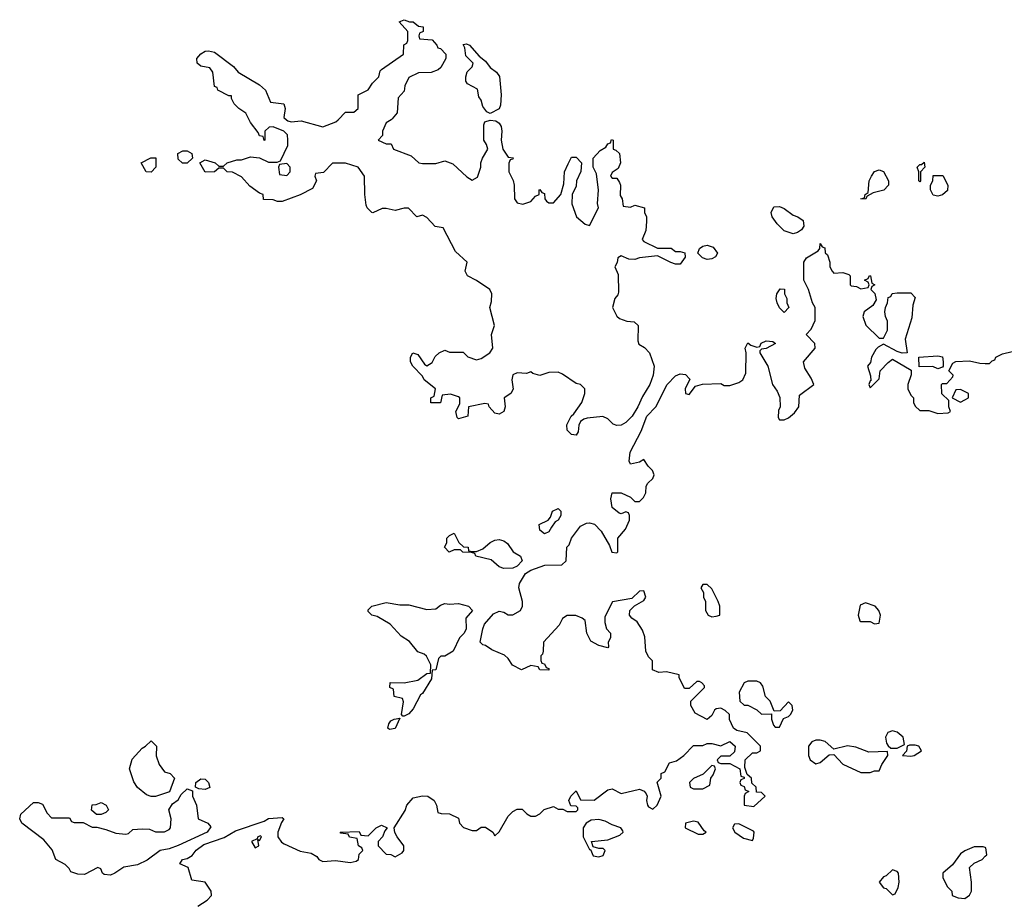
# Model space of a CAD drawing. Header units: inches. Extents: x 2601682 to 2755810, y 449311 to 584050.
# Tile 434 of 505: x 2705729 to 2710084, y 536545 to 540442. Entities that reach past the tile are written whole.
import ezdxf

# ---------------------------------------------------------------- set-up
doc = ezdxf.new("R2010")
doc.units = ezdxf.units.IN
doc.header["$MEASUREMENT"] = 0
for name, color, linetype in [('C7503', 7, 'Continuous'), ('C7504', 7, 'Continuous'), ('C7513', 7, 'Continuous')]:
    doc.layers.add(name, color=color, linetype=linetype)

msp = doc.modelspace()

# ---------------------------------------------------------------- linework, layer by layer
at = {"layer": 'C7503', "color": 2, "elevation": 2}
for points in [[(2707371.9, 540000), (2707350, 539986), (2707334, 539950), (2707334, 539930), (2707314, 539910), (2707350, 539894), (2707372.7, 539892.7), (2707382, 539870), (2707459.8, 539839.8), (2707494, 539810), (2707510, 539806), (2707570, 539806), (2707610, 539818), (2707645.4, 539805.4), (2707707.1, 539747.1), (2707730, 539732), (2707753.6, 539746.4), (2707768.7, 539790), (2707768.7, 539810), (2707776, 539830), (2707799, 539870), (2707794, 539890), (2707782, 539910), (2707782, 539978), (2707786, 539990), (2707810, 539998), (2707834.8, 539994.8), (2707850, 539984.7), (2707858.8, 539970), (2707862, 539950), (2707858.8, 539910), (2707866, 539870), (2707890, 539834), (2707911.6, 539831.6), (2707910, 539826), (2707898, 539822), (2707892.7, 539807.3), (2707892, 539770), (2707911.1, 539731.1), (2707916, 539710), (2707918, 539650), (2707930, 539632), (2707954, 539626), (2707990, 539638), (2708010, 539662), (2708026, 539670), (2708026, 539690), (2708030, 539692), (2708038, 539678), (2708050, 539674), (2708052, 539650), (2708059.6, 539639.6), (2708070, 539632), (2708090, 539632), (2708122, 539670), (2708136.4, 539716.4), (2708138, 539770), (2708154.6, 539805.4), (2708170, 539834), (2708190, 539834), (2708214, 539810), (2708211.6, 539771.6), (2708192, 539730), (2708190, 539706), (2708172, 539670), (2708171.6, 539628.4), (2708191.3, 539570), (2708230, 539538), (2708250, 539532), (2708288.7, 539610), (2708285.2, 539630), (2708288.9, 539688.9), (2708280.4, 539760.4), (2708266, 539790), (2708266, 539830), (2708296.4, 539863.6), (2708322, 539878), (2708330, 539894), (2708342, 539898), (2708347.3, 539912.7), (2708354, 539910), (2708354, 539870), (2708366, 539866), (2708382, 539850), (2708386.8, 539810), (2708376, 539784), (2708350, 539766), (2708342, 539750), (2708350, 539742), (2708370, 539742), (2708382, 539722), (2708386, 539710), (2708384.7, 539664.7), (2708394, 539650), (2708398, 539618), (2708430, 539614), (2708450, 539622), (2708492, 539610), (2708492, 539590), (2708502, 539570), (2708502, 539550), (2708498, 539510), (2708482, 539470), (2708490, 539462), (2708550, 539432), (2708610, 539432), (2708630, 539418), (2708650, 539418), (2708671.6, 539411.6), (2708672.7, 539392.7), (2708650, 539362), (2708630, 539362), (2708608.9, 539368.9), (2708550, 539398), (2708471.1, 539388.9), (2708450, 539382), (2708423.1, 539383.1), (2708390, 539398), (2708374, 539390), (2708371.6, 539368.4), (2708362, 539350), (2708376, 539316), (2708376.9, 539236.9), (2708374.4, 539225.6), (2708362, 539210), (2708351.3, 539170), (2708370, 539132), (2708381.4, 539121.4), (2708414, 539110), (2708446.8, 539106.8), (2708464.7, 539090), (2708463.1, 539023.1), (2708468.2, 539008.2), (2708493, 538993), (2708514.8, 538970), (2708536, 538910), (2708530.8, 538870.8), (2708516.3, 538830), (2708483.1, 538776.9), (2708463.1, 538730), (2708438.4, 538690), (2708410, 538660.9), (2708390, 538649.2), (2708370, 538648.7), (2708354.6, 538654.6), (2708330, 538678), (2708308.4, 538688.4), (2708239.6, 538680.4), (2708223.6, 538676.4), (2708210, 538666), (2708202, 538650), (2708199.6, 538620.4), (2708190, 538606), (2708170, 538608), (2708150, 538628), (2708148.9, 538651.1), (2708168, 538690), (2708180.4, 538699.6), (2708215.3, 538750), (2708228.7, 538790), (2708228, 538810), (2708208.9, 538828.9), (2708190, 538834), (2708130, 538875.3), (2708110, 538884), (2708070, 538882), (2708030, 538868.7), (2707998, 538878), (2707990, 538886), (2707970, 538878), (2707930, 538880.9), (2707910, 538872.3), (2707906, 538850), (2707911.1, 538808.9), (2707902, 538790), (2707871.3, 538770), (2707876, 538730), (2707871, 538710), (2707850, 538699), (2707830, 538702), (2707806, 538730), (2707802, 538742), (2707786, 538746), (2707714, 538730), (2707710.7, 538689.3), (2707670, 538678), (2707664, 538684), (2707658, 538710), (2707676.4, 538743.6), (2707675.3, 538770), (2707670, 538775.3), (2707634, 538786), (2707598, 538782), (2707590, 538748), (2707548, 538748), (2707548, 538770), (2707562, 538778), (2707568, 538810), (2707518, 538850), (2707510, 538866), (2707468, 538910), (2707458, 538930), (2707458, 538950), (2707468, 538970), (2707490, 538962), (2707519.6, 538919.6), (2707530, 538912), (2707552.7, 538927.3), (2707567.2, 538952.8), (2707584, 538970), (2707610, 538981), (2707630, 538972), (2707690, 538972), (2707711.1, 538951.1), (2707750, 538938), (2707770, 538944.7), (2707808, 538970), (2707822, 538990), (2707815.3, 539050), (2707828.7, 539090), (2707808.7, 539170), (2707816.4, 539196.4), (2707818, 539230), (2707808, 539250), (2707750, 539288.7), (2707709.1, 539309.1), (2707699, 539330), (2707708.7, 539370), (2707657.2, 539417.2), (2707602, 539522), (2707567.3, 539527.3), (2707530, 539568), (2707510, 539578), (2707486, 539570), (2707448.4, 539608.4), (2707430, 539608.7), (2707390, 539599), (2707350, 539608), (2707332.7, 539607.3), (2707291.6, 539588.4), (2707286, 539590), (2707266, 539610), (2707262, 539622), (2707255.3, 539670), (2707254, 539750), (2707226, 539790), (2707170, 539808), (2707112.7, 539807.3), (2707072.7, 539767.3), (2707038, 539762), (2707034, 539750), (2707042, 539730), (2707023.6, 539696.4), (2706970, 539668), (2706890, 539638), (2706870, 539638), (2706850, 539646), (2706807.3, 539647.3), (2706806, 539670), (2706790, 539675.3), (2706746.3, 539706.3), (2706710, 539748), (2706670, 539768), (2706646, 539770), (2706630, 539786), (2706610, 539786), (2706591.1, 539768.9), (2706548.7, 539768.7), (2706526, 539810), (2706550, 539822), (2706594, 539810), (2706610, 539794), (2706630, 539794), (2706646, 539810), (2706690, 539822), (2706710, 539822), (2706750, 539836), (2706790, 539831.3), (2706830, 539812), (2706867.3, 539812.7), (2706882, 539818), (2706914.6, 539885.4), (2706915.3, 539910), (2706912.9, 539932.9), (2706898, 539950), (2706850, 539968), (2706832.7, 539967.3), (2706814, 539950), (2706814, 539910), (2706810, 539908), (2706806, 539926), (2706790, 539928), (2706784, 539944), (2706750, 539988), (2706743.9, 540000)], [(2706909.1, 540000), (2706914.8, 539994.8), (2706930, 539990.8), (2706974.4, 539994.4), (2707070, 539968), (2707128, 539990), (2707137.5, 540000)], [(2706516.4, 536523.6), (2706558, 536550), (2706578, 536570), (2706575.3, 536590), (2706548.9, 536628.9), (2706490, 536638), (2706474.8, 536694.8), (2706438, 536710), (2706449, 536730), (2706470, 536734.8), (2706492, 536748), (2706509.7, 536770.3), (2706543.5, 536796.5), (2706632.8, 536827.2), (2706683.5, 536856.5), (2706810, 536899.1), (2706830, 536910.4), (2706890, 536916), (2706898, 536910), (2706886.8, 536893.2), (2706871.3, 536850), (2706871.3, 536830), (2706887.1, 536807.1), (2706898.8, 536798.8), (2706970, 536766.8), (2707018, 536758), (2707042.8, 536742.8), (2707052, 536730), (2707070, 536721), (2707125.4, 536725.4), (2707190, 536716), (2707217.2, 536722.8), (2707228, 536730), (2707230, 536754), (2707246, 536770), (2707242, 536782), (2707228, 536790), (2707222, 536822), (2707188.4, 536828.4), (2707182, 536842), (2707150, 536846), (2707146, 536850), (2707230, 536854), (2707238, 536838), (2707270, 536834), (2707306, 536870), (2707330, 536882), (2707354, 536870), (2707343.6, 536856.4), (2707334, 536830), (2707314, 536810), (2707314, 536790), (2707350, 536754), (2707370, 536752), (2707390, 536742), (2707420.4, 536759.6), (2707428, 536770), (2707428.7, 536790), (2707398, 536830), (2707388.4, 536848.4), (2707386, 536870), (2707433.6, 536946.4), (2707442, 536970), (2707470, 537002), (2707510, 537011), (2707534, 537010), (2707562, 536990), (2707572, 536970), (2707578, 536938), (2707592.7, 536932.7), (2707630, 536932), (2707670, 536912), (2707674, 536890), (2707691.6, 536871.6), (2707730, 536858), (2707750, 536858), (2707770, 536872), (2707790, 536872), (2707822, 536850), (2707830, 536834), (2707850, 536852), (2707890, 536922), (2707910, 536942), (2707930, 536952), (2707951.6, 536951.6), (2707971.6, 536931.6), (2707990, 536922), (2708010, 536922), (2708030, 536932), (2708049.1, 536950.9), (2708090, 536964.7), (2708110, 536952), (2708132, 536952), (2708150, 536942), (2708190, 536942), (2708198, 536950), (2708198, 536958), (2708190, 536966), (2708167.3, 536967.3), (2708158, 536990), (2708166, 537010), (2708190, 537034), (2708210, 536994), (2708270, 536992), (2708330, 537038), (2708350, 537042), (2708390, 537021), (2708470, 537041), (2708491.3, 537031.3), (2708499.8, 537019.8), (2708504.7, 537010), (2708501, 536990), (2708506, 536970), (2708510, 536962), (2708530, 536952), (2708548, 536970), (2708566, 537010), (2708548, 537072), (2708566, 537090), (2708566, 537110), (2708582, 537118), (2708603.1, 537156.9), (2708633.6, 537166.4), (2708666, 537190), (2708710, 537234), (2708750, 537234), (2708770, 537242), (2708790, 537242), (2708830, 537232), (2708870, 537252), (2708894, 537230), (2708890, 537206), (2708870, 537186), (2708830, 537186), (2708814, 537170), (2708818, 537158), (2708830, 537154), (2708870, 537154), (2708914, 537130), (2708918, 537098), (2708934, 537094), (2708932.7, 537087.3), (2708918, 537082), (2708914, 537070), (2708918, 537058), (2708932.7, 537052.7), (2708938, 537038), (2708954, 537030), (2708938, 537022), (2708934, 537010), (2708934, 536970), (2708976.4, 536963.6), (2709026, 537010), (2709010, 537026), (2708987.3, 537027.3), (2708986, 537050), (2708967.3, 537067.3), (2708966, 537090), (2708946, 537106), (2708936.4, 537136.4), (2708938, 537170), (2708970, 537202), (2708990, 537202), (2709006, 537210), (2709006, 537230), (2708946, 537290), (2708900.4, 537300.4), (2708886, 537310), (2708868.4, 537348.4), (2708868, 537370), (2708850, 537388), (2708830, 537398), (2708810, 537395.3), (2708802, 537390), (2708790, 537366), (2708770, 537348), (2708716.4, 537376.4), (2708698, 537410), (2708698, 537430), (2708758, 537490), (2708758, 537498), (2708746, 537510), (2708736.4, 537516.4), (2708723.6, 537516.4), (2708690, 537486), (2708670, 537486), (2708646, 537534), (2708646, 537546), (2708590, 537559), (2708556.4, 537556.4), (2708528.4, 537568.4), (2708527.3, 537607.3), (2708510, 537626), (2708498, 537650), (2708493.6, 537713.6), (2708483.1, 537743.1), (2708460.4, 537780.4), (2708436.4, 537796.4), (2708426, 537810), (2708428, 537830), (2708448.7, 537851.3), (2708490, 537874), (2708498, 537890), (2708490, 537918), (2708470, 537915.3), (2708436, 537884), (2708351.3, 537868.7), (2708316.9, 537803.1), (2708316.9, 537776.9), (2708324.7, 537750), (2708342, 537730), (2708342, 537710), (2708332, 537690), (2708334, 537670), (2708330, 537666), (2708290, 537675.3), (2708255.3, 537695.3), (2708238, 537730), (2708230, 537786), (2708216.4, 537796.4), (2708188.4, 537808.4), (2708150, 537808.7), (2708130, 537795.3), (2708114.8, 537765.2), (2708046, 537690), (2708044.7, 537650), (2708042, 537638), (2708034, 537630), (2708034, 537610), (2708038, 537598), (2708050, 537594), (2708058, 537578), (2708070, 537574), (2708070, 537566), (2708030, 537568.7), (2708022, 537582), (2707990, 537588), (2707948.4, 537568.4), (2707908.9, 537588.9), (2707890, 537618), (2707873.2, 537633.2), (2707817.2, 537657.2), (2707790, 537675.3), (2707778, 537678), (2707766, 537690), (2707777, 537750), (2707785.1, 537770), (2707824.7, 537815.3), (2707850, 537826.8), (2707870, 537822.8), (2707890, 537810.8), (2707910, 537810.8), (2707944, 537830), (2707952.3, 537850), (2707952.7, 537870), (2707936, 537930), (2707939.6, 537950), (2707966.2, 537993.8), (2707990, 538008.2), (2708051.3, 538031.3), (2708127.3, 538032.7), (2708146, 538050), (2708148.7, 538110), (2708159, 538121), (2708169.2, 538150), (2708210, 538202.8), (2708236, 538216), (2708250, 538218), (2708272, 538212), (2708301, 538181), (2708337.3, 538117.3), (2708348.4, 538088.4), (2708370, 538084.7), (2708375.3, 538090), (2708375.3, 538150), (2708408.7, 538190), (2708426, 538230), (2708426, 538250), (2708422, 538262), (2708410, 538266), (2708390, 538258), (2708380.4, 538260.4), (2708350, 538286), (2708344, 538324), (2708349.2, 538350), (2708390, 538351.3), (2708430.9, 538330.9), (2708450, 538312), (2708470, 538312), (2708488, 538330), (2708498, 538350), (2708500.4, 538379.6), (2708507.3, 538392.7), (2708530, 538414), (2708535.3, 538430), (2708528, 538450), (2708508.7, 538468.7), (2708490, 538498), (2708470, 538486), (2708430, 538478), (2708425.2, 538490), (2708429.6, 538530), (2708477.1, 538622.9), (2708503.6, 538690), (2708542.7, 538730), (2708592.3, 538830), (2708630, 538867.3), (2708650, 538876), (2708674, 538874), (2708692.7, 538852.7), (2708672, 538810), (2708674, 538790), (2708690, 538784.7), (2708718, 538822), (2708748.7, 538831.3), (2708830, 538834), (2708845.4, 538825.4), (2708870, 538824.7), (2708910, 538838), (2708928, 538850), (2708940.4, 538879.6), (2708942, 538970), (2708938, 538990), (2708950, 539014), (2708963.6, 539003.6), (2708990, 538994), (2709002, 538998), (2709008, 539012), (2709030, 539022), (2709059.6, 539019.6), (2709072, 539010), (2709030, 538988), (2709010, 538986), (2709002, 538978), (2709002, 538970), (2709038, 538910), (2709058, 538830), (2709079.8, 538799.8), (2709091.6, 538771.6), (2709092, 538730), (2709085.4, 538714.6), (2709083.6, 538683.6), (2709090, 538674), (2709110, 538674), (2709130, 538682), (2709156.5, 538703.5), (2709175.3, 538730), (2709178, 538782), (2709242, 538830), (2709230, 538858), (2709202, 538902), (2709195.3, 538930), (2709248, 538990), (2709246, 539010), (2709208, 539050), (2709230, 539074), (2709247.3, 539112.7), (2709248, 539170), (2709235.3, 539190), (2709218, 539250), (2709198, 539290), (2709198, 539370), (2709208.7, 539390), (2709260.4, 539419.6), (2709268.7, 539431.3), (2709270, 539452), (2709278, 539438), (2709290, 539434), (2709292, 539412), (2709302, 539402), (2709312, 539370), (2709312, 539350), (2709322, 539330), (2709330, 539322), (2709370, 539324.7), (2709396, 539316), (2709402, 539310), (2709402, 539270), (2709406, 539266), (2709430, 539262), (2709450, 539252), (2709482, 539258), (2709486, 539270), (2709482, 539282), (2709466, 539290), (2709482, 539298), (2709488, 539312), (2709492, 539310), (2709498, 539278), (2709512, 539270), (2709498, 539262), (2709494, 539250), (2709511.6, 539231.6), (2709516.9, 539203.1), (2709502, 539178), (2709464.7, 539150), (2709458, 539130), (2709471.1, 539091.1), (2709530, 539034), (2709550, 539034), (2709568, 539070), (2709568, 539110), (2709558, 539130), (2709555.3, 539150), (2709558, 539170), (2709568, 539190), (2709570, 539214), (2709582, 539218), (2709588.4, 539231.6), (2709610, 539234), (2709670, 539234), (2709690, 539214), (2709679.6, 539180.4), (2709675.3, 539124.7), (2709646, 539030), (2709654, 538970), (2709631.6, 538968.4), (2709610, 538975.3), (2709550, 539008), (2709525.4, 538994.6), (2709515.3, 538984.7), (2709497.3, 538950), (2709492.8, 538927.2), (2709478.8, 538910), (2709492.7, 538867.3), (2709494, 538846), (2709490, 538846), (2709484.7, 538830), (2709490, 538814), (2709530, 538854), (2709535.3, 538890), (2709570, 538926.8), (2709590, 538941), (2709672.7, 538892.7), (2709672.7, 538872.7), (2709658, 538830), (2709658, 538810), (2709670, 538782), (2709682, 538770), (2709682, 538750), (2709690, 538734), (2709710, 538714), (2709750, 538714), (2709790, 538701), (2709836.4, 538703.6), (2709846, 538710), (2709838, 538730), (2709838, 538758), (2709808.4, 538788.4), (2709806, 538830), (2709810, 538834), (2709830, 538834), (2709856.4, 538863.6), (2709858, 538870), (2709838, 538890), (2709856.4, 538923.6), (2709869, 538931), (2709930, 538934), (2709976.4, 538923.6), (2710000, 538922.7)], [(2710000, 536782.7), (2709990, 536786), (2709950, 536786), (2709910, 536768), (2709890, 536755.3), (2709854.4, 536705.6), (2709812, 536670), (2709812, 536650), (2709831.1, 536611.1), (2709852, 536590), (2709854, 536570), (2709879.6, 536559.6), (2709910, 536558), (2709930, 536572), (2709939, 536590), (2709939, 536630), (2709930, 536694), (2709950, 536714), (2709986, 536730), (2710000, 536744)]]:
    msp.add_lwpolyline(points, dxfattribs=at)
for points in [[(2706470, 539808), (2706448.4, 539808.4), (2706430, 539826), (2706428.9, 539851.1), (2706450, 539862), (2706470, 539862), (2706491.1, 539851.1), (2706494, 539830)], [(2706310, 539768), (2706288.9, 539768.9), (2706266, 539810), (2706308.7, 539831.3), (2706331.6, 539831.6), (2706331.3, 539790)], [(2706910, 539806), (2706878, 539802), (2706874, 539790), (2706878, 539758), (2706910, 539754), (2706926, 539770), (2706926, 539790)], [(2709710, 539726), (2709706, 539730), (2709706, 539770), (2709698, 539790), (2709710, 539802), (2709718, 539802), (2709730, 539812), (2709732, 539790), (2709714, 539770), (2709714, 539730)], [(2709470, 539648), (2709448.7, 539650), (2709466, 539654), (2709468, 539670), (2709482, 539678), (2709486.6, 539730), (2709496, 539750), (2709510, 539770.7), (2709530, 539778.8), (2709550, 539771.3), (2709571.3, 539730), (2709572, 539710), (2709550.9, 539689.1), (2709503.6, 539676.4), (2709478, 539662)], [(2709790, 539662), (2709770, 539666), (2709758, 539690), (2709758, 539710), (2709768, 539730), (2709770, 539754), (2709812.7, 539752.7), (2709834, 539710), (2709832.7, 539687.3), (2709810, 539668)], [(2709150, 539495.3), (2709110, 539508), (2709079.3, 539539.3), (2709057.2, 539570), (2709053.2, 539590), (2709065.2, 539614.8), (2709090, 539616), (2709110, 539606.8), (2709150, 539578), (2709170.9, 539570.9), (2709194.8, 539554.8), (2709198, 539530), (2709186.4, 539513.6), (2709170, 539502)], [(2708770, 539382.7), (2708748.7, 539390), (2708728, 539410), (2708735.3, 539430), (2708750, 539441), (2708770, 539446), (2708796.3, 539436.3), (2708816, 539410), (2708806.4, 539393.6), (2708790, 539385.2)], [(2709110, 539148), (2709090, 539168), (2709079, 539190), (2709075.3, 539210), (2709078, 539230), (2709092.7, 539252.7), (2709111.6, 539251.6), (2709112, 539230), (2709122, 539210), (2709122, 539190), (2709131.3, 539170)], [(2709790, 538898), (2709768.4, 538908.4), (2709708, 538908), (2709706, 538950), (2709790, 538956), (2709810, 538952), (2709814, 538930), (2709814, 538910), (2709810, 538906)], [(2709890, 538808), (2709870, 538806), (2709854, 538770), (2709890, 538752), (2709910, 538762), (2709926, 538770), (2709926, 538790)], [(2708050, 538168.7), (2708030, 538186), (2708026, 538210), (2708066, 538230), (2708076.4, 538243.6), (2708086, 538270), (2708110, 538282), (2708122, 538270), (2708122, 538250), (2708111.3, 538230), (2708098, 538222), (2708081, 538199), (2708070, 538178)], [(2707750, 538091.3), (2707777.5, 538102.5), (2707809.4, 538130.6), (2707830, 538141), (2707850, 538144.7), (2707870, 538138), (2707886.4, 538126.4), (2707912, 538090), (2707944.7, 538070), (2707950.8, 538050), (2707930, 538026.6), (2707910, 538018), (2707870, 538016), (2707850, 538024), (2707814.2, 538054.2), (2707746, 538070), (2707742, 538082), (2707727.3, 538087.3), (2707688.9, 538088.9), (2707678, 538098), (2707650, 538098), (2707628, 538088), (2707608, 538110), (2707618, 538130), (2707618, 538150), (2707630, 538162), (2707650, 538172), (2707671.6, 538131.6), (2707692, 538112), (2707712, 538110), (2707714, 538094), (2707731.6, 538091.6)], [(2708770, 537946), (2708750, 537946), (2708742, 537930), (2708754, 537910), (2708754, 537890), (2708762, 537870), (2708762, 537830), (2708774, 537810), (2708790, 537802), (2708810, 537804.7), (2708826, 537810), (2708826, 537850), (2708818, 537870), (2708790, 537926)], [(2707530, 537834.8), (2707570, 537838), (2707590, 537854), (2707610, 537862), (2707630, 537858), (2707670, 537861), (2707714, 537850), (2707732, 537830), (2707702.8, 537797.2), (2707704, 537750), (2707694.8, 537730), (2707674.8, 537710), (2707646.8, 537650), (2707610, 537629), (2707591.6, 537628.4), (2707582, 537618), (2707570, 537568), (2707554, 537566), (2707550, 537528.7), (2707510, 537464), (2707502, 537458), (2707470, 537395.3), (2707450, 537374), (2707430, 537364), (2707423.1, 537363.1), (2707418, 537370), (2707426, 537426), (2707422, 537442), (2707386, 537450), (2707382, 537482), (2707366, 537490), (2707367.3, 537512.7), (2707430, 537511.3), (2707490, 537522), (2707530, 537552), (2707546, 537554), (2707548, 537590), (2707528.4, 537628.4), (2707518, 537638), (2707490, 537648), (2707453.2, 537693.2), (2707416.4, 537716.4), (2707368, 537770), (2707310, 537804), (2707286, 537810), (2707270, 537826), (2707270, 537834), (2707286, 537850), (2707350, 537866), (2707410, 537856), (2707450, 537854.8)], [(2709470, 537863.7), (2709446, 537854), (2709438, 537810), (2709445.4, 537785.4), (2709450, 537782), (2709490, 537782), (2709510, 537772), (2709530, 537774), (2709536, 537810), (2709529, 537830), (2709512.3, 537850)], [(2708990, 537518), (2708950, 537518), (2708934, 537510), (2708912, 537470), (2708914, 537430), (2708932.7, 537412.7), (2708950, 537412), (2708990, 537392), (2709010, 537372), (2709054, 537374), (2709054, 537350), (2709063.6, 537323.6), (2709070, 537314), (2709090, 537314), (2709107.3, 537352.7), (2709130, 537362), (2709138, 537370), (2709148, 537390), (2709146, 537410), (2709130, 537426), (2709092.7, 537387.3), (2709066, 537386), (2709048, 537430), (2709028, 537450), (2709016.4, 537496.4), (2709006, 537510)], [(2707364.7, 537304.7), (2707358, 537310), (2707362, 537330), (2707370, 537342), (2707386, 537350), (2707410, 537354), (2707390, 537309.5)], [(2709590, 537298), (2709568.2, 537291.8), (2709558.8, 537270), (2709563.5, 537243.5), (2709570, 537232), (2709582, 537222), (2709610, 537222), (2709642, 537238), (2709637.2, 537270), (2709610, 537292.7)], [(2706310, 537008), (2706290, 537015.3), (2706250, 537048), (2706233.6, 537073.6), (2706214, 537130), (2706226, 537174), (2706270, 537222), (2706286, 537230), (2706310, 537254), (2706334, 537230), (2706332, 537188), (2706346, 537150), (2706370, 537118), (2706394, 537110), (2706414, 537090), (2706391.3, 537028.7), (2706330, 537008)], [(2709270, 537257.2), (2709250, 537257.2), (2709232, 537250), (2709218, 537230), (2709218, 537190), (2709224.7, 537170), (2709250, 537152), (2709270, 537158), (2709310, 537192), (2709330, 537194), (2709370, 537151.3), (2709450, 537114), (2709490, 537114), (2709510, 537122), (2709530, 537122), (2709542, 537150), (2709568.7, 537190), (2709567.3, 537207.3), (2709484.7, 537204.7), (2709426.6, 537226.6), (2709390, 537232.3), (2709330, 537218), (2709292.1, 537252.1)], [(2709690, 537235.3), (2709664.7, 537235.3), (2709654, 537230), (2709652, 537208), (2709634, 537190), (2709670, 537186.8), (2709686, 537190), (2709718, 537210), (2709706, 537230)], [(2708790, 537146), (2708752.7, 537107.3), (2708710, 537088), (2708692, 537070), (2708694, 537050), (2708710, 537042), (2708750, 537042), (2708782, 537058), (2708786, 537090), (2708796.4, 537103.6), (2708806, 537130), (2708802, 537142)], [(2706550, 537039), (2706522, 537042), (2706506, 537050), (2706508, 537070), (2706530, 537086), (2706550, 537084.7), (2706564.7, 537070), (2706570, 537048)], [(2706130, 536660.9), (2706103.2, 536663.2), (2706095.3, 536670), (2706088.4, 536688.4), (2706074.6, 536694.6), (2706016, 536664), (2705985.6, 536665.6), (2705955.3, 536675.3), (2705948, 536690), (2705930, 536708), (2705889.3, 536729.3), (2705872.7, 536772.7), (2705836.5, 536816.5), (2705739, 536890), (2705729, 536910), (2705734, 536930), (2705790, 536982), (2705810, 536982), (2705830, 536974), (2705850, 536934), (2705870, 536914), (2705950, 536914), (2705958, 536898), (2705970, 536894), (2706010, 536894), (2706050, 536872), (2706070, 536872), (2706110, 536862.8), (2706153.6, 536846.4), (2706198, 536842), (2706210, 536844.7), (2706230, 536862), (2706270, 536866), (2706303.6, 536863.6), (2706330, 536852), (2706370, 536852), (2706390, 536862), (2706395.3, 536870), (2706399, 536910), (2706388, 536950), (2706404.7, 536975.3), (2706430, 536994), (2706443.1, 537016.9), (2706470, 537042), (2706492.7, 537032.7), (2706494, 537010), (2706510.8, 536970), (2706518, 536910), (2706561, 536890), (2706574, 536874), (2706558.8, 536850), (2706430, 536791.5), (2706390, 536776.2), (2706350, 536769.4), (2706292.9, 536727.1), (2706250, 536706.6), (2706190, 536696.2), (2706150, 536669.4)], [(2706068.4, 536928.4), (2706047.3, 536947.3), (2706048.9, 536971.1), (2706067.3, 536972.7), (2706090, 536982), (2706112, 536970), (2706122, 536950), (2706110, 536938), (2706090, 536928.7)], [(2708290, 536907.3), (2708256.4, 536903.6), (2708234.8, 536890), (2708220.7, 536870), (2708221, 536830), (2708250, 536774), (2708254, 536774), (2708265.4, 536745.4), (2708290, 536742), (2708310, 536746.8), (2708318, 536770), (2708310, 536778), (2708290, 536778), (2708266, 536786), (2708258, 536810), (2708330, 536816.3), (2708383.1, 536836.9), (2708398, 536850), (2708396.4, 536856.4), (2708388, 536870), (2708350, 536882.7), (2708319.1, 536899.1)], [(2708710, 536899), (2708674, 536890), (2708672, 536870), (2708730, 536842), (2708750, 536842), (2708766, 536850), (2708756.4, 536856.4), (2708730, 536895.3)], [(2708910, 536888), (2708890, 536886), (2708882, 536870), (2708892, 536850), (2708930, 536824.7), (2708970, 536814), (2708975.3, 536824.7), (2708978, 536850), (2708974.6, 536854.6)], [(2706794, 536834), (2706782, 536830), (2706779.6, 536820.4), (2706754, 536810), (2706770, 536782), (2706786, 536790), (2706782, 536818), (2706790, 536814), (2706798, 536830)], [(2709590, 536684), (2709562, 536658), (2709550, 536653.2), (2709530.8, 536630), (2709550, 536604.7), (2709562, 536602), (2709590, 536574), (2709602, 536578), (2709614.6, 536605.4), (2709619, 536630), (2709616, 536670), (2709610, 536677.2)]]:
    msp.add_lwpolyline(points, close=True, dxfattribs=at)
at = {"layer": 'C7504', "color": 2, "elevation": 2}
for points in [[(2707137.5, 540000), (2707170, 540034), (2707207.3, 540032.7), (2707226, 540050), (2707226, 540110), (2707270, 540132), (2707290, 540162), (2707318, 540190), (2707324, 540216), (2707330, 540222), (2707426, 540290), (2707428.4, 540331.6), (2707442, 540338), (2707446, 540350), (2707446, 540390), (2707407.3, 540432.7), (2707430, 540442), (2707452.7, 540432.7), (2707470, 540432), (2707492.7, 540412.7), (2707514, 540410), (2707514, 540390), (2707498, 540382), (2707494, 540370), (2707498, 540358), (2707552.7, 540352.7), (2707574, 540330), (2707578, 540318), (2707590, 540314), (2707614, 540290), (2707614, 540270), (2707592, 540230), (2707579.8, 540220.2), (2707548.4, 540208.4), (2707492.7, 540207.3), (2707450, 540186), (2707432, 540150), (2707430, 540126), (2707403.6, 540096.4), (2707398, 540030), (2707376.9, 540003.1), (2707371.9, 540000)], [(2706743.9, 540000), (2706729.1, 540029.1), (2706698, 540050), (2706678, 540070), (2706666, 540094), (2706666, 540106), (2706654, 540106), (2706606, 540130), (2706602, 540142), (2706590, 540146), (2706584, 540210), (2706570, 540228.7), (2706530, 540237.2), (2706514, 540250), (2706513.2, 540270), (2706530, 540290.8), (2706550, 540302.8), (2706564.7, 540304.7), (2706590, 540298), (2706675.2, 540235.2), (2706696, 540210), (2706790, 540153.4), (2706816.3, 540130), (2706838, 540078), (2706898, 540070), (2706902.8, 540050), (2706898, 540010), (2706909.1, 540000)]]:
    msp.add_lwpolyline(points, dxfattribs=at)
msp.add_lwpolyline([(2707810, 540028), (2707795.3, 540035.3), (2707778, 540058), (2707770, 540086), (2707760.4, 540100.4), (2707754.6, 540134.6), (2707710, 540158), (2707702, 540170), (2707702, 540190), (2707708.4, 540211.6), (2707730, 540234), (2707735.3, 540250), (2707702, 540282), (2707698, 540318), (2707690, 540332), (2707704.7, 540335.3), (2707718, 540330), (2707761.1, 540281.1), (2707790, 540258), (2707810, 540231.3), (2707838, 540210), (2707850.8, 540190.8), (2707859.1, 540110), (2707855.5, 540064.5), (2707850, 540048)], close=True, dxfattribs=at)
at = {"layer": 'C7513', "color": 2, "elevation": 2}
for points in [[(2710000, 538922.7), (2710018, 538922), (2710030, 538934), (2710042, 538938), (2710046, 538950), (2710075.3, 538964.7), (2710156, 538984)], [(2710000, 536744), (2710006, 536750), (2710002, 536782), (2710000, 536782.7)]]:
    msp.add_lwpolyline(points, dxfattribs=at)

doc.saveas('drawing.dxf')
